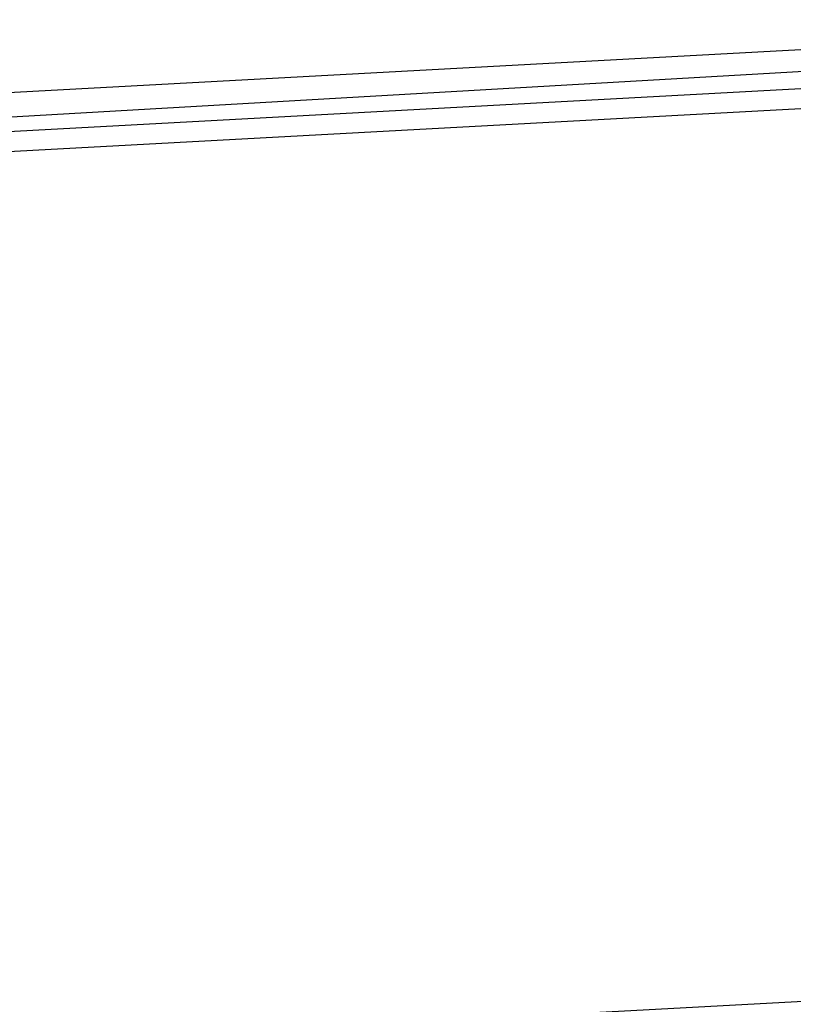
# Model space of a CAD drawing. Header units: feet. Extents: x -79 to 198, y -22 to 181.
# Tile 688 of 982: x 82.691 to 83.218, y 153.386 to 154.058. Entities that reach past the tile are written whole.
import ezdxf

# ---------------------------------------------------------------- set-up
doc = ezdxf.new("R2010")
doc.units = ezdxf.units.FT
doc.layers.add('A-LINEA', color=7, linetype='CONTINUOUS')

msp = doc.modelspace()

# ---------------------------------------------------------------- linework, layer by layer
at = {"layer": 'A-LINEA'}
msp.add_line((83.52, 153.4044), (79.8133, 153.2044), dxfattribs=at)
msp.add_line((83.52, 153.4044), (79.8133, 153.2044), dxfattribs=at)
for points in [[(83.6, 154.0578), (79.6667, 153.8444), (79.6667, 153.8178), (83.6, 154.0444), (83.6, 154.0578)], [(83.6, 154.0578), (79.6667, 153.8444), (79.6667, 153.8178), (83.6, 154.0444), (83.6, 154.0578)], [(83.6, 154.0311), (79.6667, 153.8178), (79.6667, 153.8044), (83.6, 154.0178), (83.6, 154.0311)], [(83.6, 154.0311), (79.6667, 153.8178), (79.6667, 153.8044), (83.6, 154.0178), (83.6, 154.0311)]]:
    msp.add_lwpolyline(points, dxfattribs=at)

doc.saveas('drawing.dxf')
